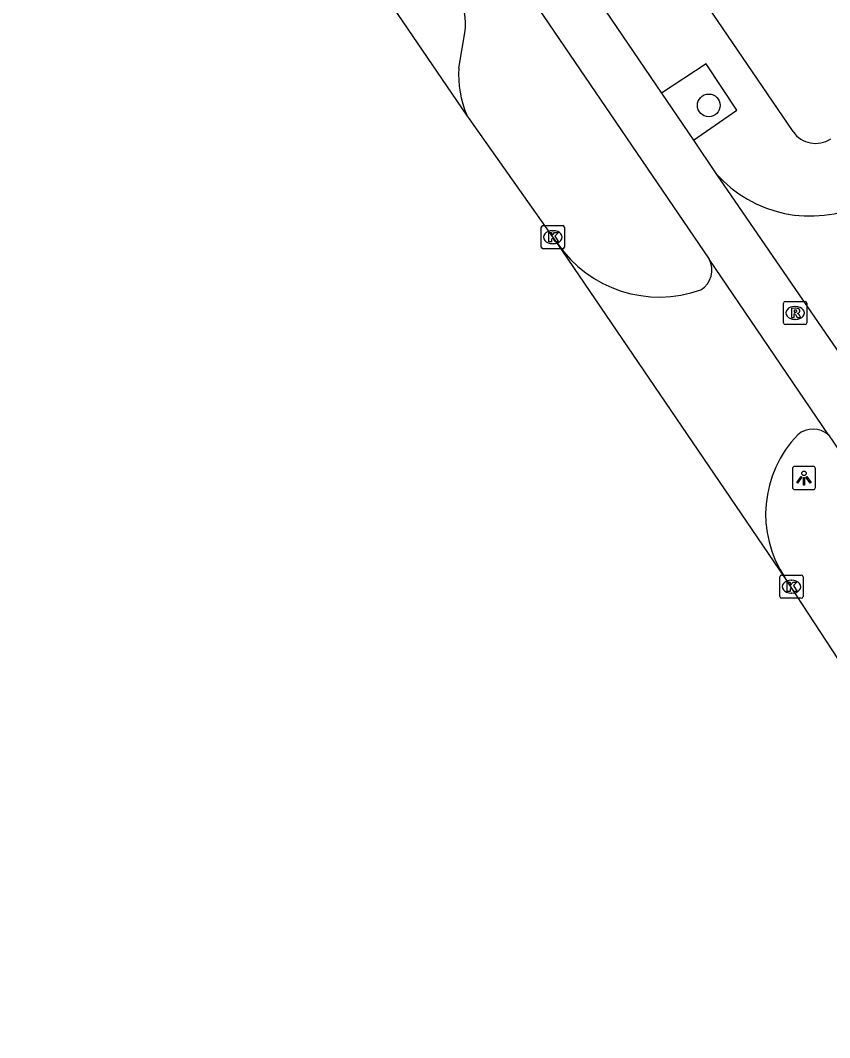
# Model space of a CAD drawing. Extents: x 160037 to 160839, y 385326 to 386441.
# Drawn here: x 160083.76 to 160118.69, y 385973.59 to 386017.51 of the extents above; entities that cross this region are included whole.
import ezdxf

# ---------------------------------------------------------------- set-up
doc = ezdxf.new("R2010")
doc.units = 0
for name, color, linetype in [('IMGEO_Boom', 7, 'Continuous'), ('IMGEO_Fietspad_gesloten', 7, 'Continuous'), ('IMGEO_Kolk', 7, 'Continuous'), ('IMGEO_Lichtpunt', 7, 'Continuous'), ('IMGEO_Parkeervlak_open', 7, 'Continuous'), ('IMGEO_Rijbaan_lokaal_gesloten', 7, 'Continuous'), ('IMGEO_Rijbaan_lokaal_open', 7, 'Continuous'), ('IMGEO_Rioolput', 7, 'Continuous'), ('IMGEO_Voetpad_open', 7, 'Continuous')]:
    doc.layers.add(name, color=color, linetype=linetype)

msp = doc.modelspace()

# ---------------------------------------------------------------- linework, layer by layer
at = {"layer": 'IMGEO_Boom'}
msp.add_circle((160113.472, 386013.836), 0.489, dxfattribs=at)
at = {"layer": 'IMGEO_Fietspad_gesloten'}
for points in [[(160099.648, 386027.53), (160113.486, 386007.198)], [(160105.869, 386022.573), (160111.431, 386014.367)], [(160111.431, 386014.367), (160112.809, 386012.335)], [(160112.809, 386012.335), (160113.781, 386010.901)], [(160118.645, 385999.609), (160136.295, 385973.586)]]:
    msp.add_lwpolyline(points, dxfattribs=at)
at = {"layer": 'IMGEO_Kolk'}
for p, q in [((160106.243, 386007.719), (160106.243, 386008.571)), ((160106.318, 386008.645), (160107.17, 386008.645)), ((160107.244, 386008.571), (160107.244, 386007.719)), ((160106.731, 386008.425), (160106.756, 386008.425)), ((160106.754, 386007.865), (160106.729, 386007.865)), ((160107.17, 386007.645), (160106.318, 386007.645)), ((160116.542, 385992.629), (160116.542, 385993.481)), ((160116.617, 385993.555), (160117.469, 385993.555)), ((160117.03, 385993.335), (160117.055, 385993.335)), ((160117.543, 385993.481), (160117.543, 385992.629)), ((160117.053, 385992.775), (160117.028, 385992.775)), ((160117.469, 385992.555), (160116.617, 385992.555))]:
    msp.add_line(p, q, dxfattribs=at)
for points in [[(160106.243, 386007.719), (160106.243, 386008.571)], [(160106.318, 386008.645), (160107.17, 386008.645)], [(160107.244, 386008.571), (160107.244, 386007.719)], [(160106.564, 386008.345), (160106.687, 386008.345), (160106.687, 386008.194), (160106.817, 386008.345), (160106.981, 386008.345), (160106.835, 386008.194), (160106.988, 386007.945), (160106.836, 386007.945), (160106.751, 386008.109), (160106.687, 386008.042), (160106.687, 386007.945), (160106.564, 386007.945), (160106.564, 386008.345)], [(160107.17, 386007.645), (160106.318, 386007.645)], [(160116.542, 385992.629), (160116.542, 385993.481)], [(160116.617, 385993.555), (160117.469, 385993.555)], [(160116.863, 385993.255), (160116.986, 385993.255), (160116.986, 385993.104), (160117.116, 385993.255), (160117.28, 385993.255), (160117.134, 385993.104), (160117.287, 385992.855), (160117.135, 385992.855), (160117.05, 385993.019), (160116.986, 385992.952), (160116.986, 385992.855), (160116.863, 385992.855), (160116.863, 385993.255)], [(160117.543, 385993.481), (160117.543, 385992.629)], [(160117.469, 385992.555), (160116.617, 385992.555)]]:
    msp.add_lwpolyline(points, dxfattribs=at)
for centre, start, end in [((160106.32, 386008.569), 91.552, 178.448), ((160106.32, 386008.569), 91.552, 178.448), ((160107.168, 386008.569), 1.552, 88.448), ((160107.168, 386008.569), 1.552, 88.448), ((160106.32, 386007.721), 181.552, 268.448), ((160106.32, 386007.721), 181.552, 268.448), ((160107.168, 386007.721), 271.552, 358.448), ((160107.168, 386007.721), 271.552, 358.448), ((160116.619, 385993.479), 91.552, 178.448), ((160116.619, 385993.479), 91.552, 178.448), ((160117.467, 385993.479), 1.552, 88.448), ((160117.467, 385993.479), 1.552, 88.448), ((160116.619, 385992.631), 181.552, 268.448), ((160116.619, 385992.631), 181.552, 268.448), ((160117.467, 385992.631), 271.552, 358.448), ((160117.467, 385992.631), 271.552, 358.448)]:
    msp.add_arc(centre, 0.0765, start, end, dxfattribs=at)
for centre, major_axis, ratio, start_param, end_param in [((160106.73, 386008.145), (-0.387, 0.002), 0.722429, 4.712389, 7.853982), ((160106.755, 386008.145), (-0.39, 0.002), 0.717154, 1.570796, 4.712389), ((160117.029, 385993.055), (-0.387, 0.002), 0.722429, 4.712389, 7.853982), ((160117.054, 385993.055), (-0.39, 0.002), 0.717154, 1.570796, 4.712389)]:
    msp.add_ellipse(centre, major_axis=major_axis, ratio=ratio, start_param=start_param, end_param=end_param, dxfattribs=at)
at = {"layer": 'IMGEO_Lichtpunt'}
for p, q in [((160117.084, 385998.151), (160117.084, 385997.344)), ((160117.084, 385998.151), (160117.084, 385997.344)), ((160117.986, 385998.246), (160117.178, 385998.246)), ((160117.986, 385998.246), (160117.178, 385998.246)), ((160118.08, 385997.344), (160118.08, 385998.151)), ((160118.08, 385997.344), (160118.08, 385998.151)), ((160117.178, 385997.25), (160117.986, 385997.25)), ((160117.178, 385997.25), (160117.986, 385997.25))]:
    msp.add_line(p, q, dxfattribs=at)
for points in [[(160117.458, 385997.815), (160117.497, 385997.787), (160117.309, 385997.525), (160117.271, 385997.552), (160117.458, 385997.815)], [(160117.56, 385997.767), (160117.607, 385997.767), (160117.607, 385997.445), (160117.56, 385997.445), (160117.56, 385997.767)], [(160117.67, 385997.787), (160117.708, 385997.814), (160117.895, 385997.552), (160117.856, 385997.524), (160117.67, 385997.787)]]:
    msp.add_lwpolyline(points, dxfattribs=at)
msp.add_circle((160117.583, 385997.949), 0.0994, dxfattribs=at)
for centre, start, end in [((160117.178, 385998.151), 90, 180), ((160117.178, 385998.151), 90, 180), ((160117.986, 385998.151), 0, 90), ((160117.986, 385998.151), 0, 90), ((160117.178, 385997.344), 180, 270), ((160117.178, 385997.344), 180, 270), ((160117.986, 385997.344), 270, 0), ((160117.986, 385997.344), 270, 360)]:
    msp.add_arc(centre, 0.0946, start, end, dxfattribs=at)
at = {"layer": 'IMGEO_Parkeervlak_open'}
msp.add_lwpolyline([(160102.689, 386015.444), (160102.946, 386016.968)], dxfattribs=at)
for centre, radius, start, end in [((160100.384, 386017.363), 2.593, 351.2452, 30.2584), ((160106.867, 386015.11), 4.191, 175.4338, 203.8299)]:
    msp.add_arc(centre, radius, start, end, dxfattribs=at)
at = {"layer": 'IMGEO_Rijbaan_lokaal_gesloten'}
for points in [[(160103.033, 386013.417), (160088.635, 386034.523), (160083.756, 386041.739)], [(160106.939, 386007.869), (160103.17, 386013.216), (160103.033, 386013.417)], [(160116.757, 385993.446), (160106.939, 386007.869)], [(160120.595, 385987.575), (160116.757, 385993.446)]]:
    msp.add_lwpolyline(points, dxfattribs=at)
at = {"layer": 'IMGEO_Rijbaan_lokaal_open'}
for points in [[(160113.781, 386010.901), (160122.081, 385998.808)], [(160118.645, 385999.609), (160113.486, 386007.198)]]:
    msp.add_lwpolyline(points, dxfattribs=at)
for centre, radius, start, end in [((160117.848, 386014.466), 5.408, 221.2297, 295.1273), ((160111.344, 386010.92), 5.358, 214.7054, 289.4993), ((160112.601, 386006.722), 1.005, 301.8822, 28.2872), ((160117.974, 385998.82), 1.036, 49.5933, 129.719), ((160120.873, 385996.186), 4.944, 136.064, 213.6577)]:
    msp.add_arc(centre, radius, start, end, dxfattribs=at)
at = {"layer": 'IMGEO_Rioolput'}
for p, q in [((160116.704, 386004.448), (160116.704, 386005.3)), ((160116.779, 386005.374), (160117.631, 386005.374)), ((160117.192, 386005.154), (160117.217, 386005.154)), ((160117.705, 386005.3), (160117.705, 386004.448)), ((160117.215, 386004.594), (160117.19, 386004.594)), ((160117.631, 386004.374), (160116.779, 386004.374))]:
    msp.add_line(p, q, dxfattribs=at)
for points in [[(160116.704, 386004.448), (160116.704, 386005.3)], [(160116.779, 386005.374), (160117.631, 386005.374)], [(160117.293, 386005.072), (160117.041, 386005.074), (160117.041, 386004.674)], [(160117.705, 386005.3), (160117.705, 386004.448)], [(160117.041, 386004.674), (160117.165, 386004.674), (160117.165, 386004.836), (160117.176, 386004.836)], [(160117.219, 386004.993), (160117.165, 386004.993), (160117.165, 386004.912)], [(160117.165, 386004.912), (160117.217, 386004.912)], [(160117.223, 386004.807), (160117.294, 386004.674), (160117.434, 386004.674), (160117.369, 386004.8)], [(160117.631, 386004.374), (160116.779, 386004.374)]]:
    msp.add_lwpolyline(points, dxfattribs=at)
for centre, radius, start, end in [((160116.781, 386005.298), 0.0765, 91.552, 178.448), ((160116.781, 386005.298), 0.0765, 91.552, 178.448), ((160117.292, 386004.962), 0.109, 350.3612, 89.416), ((160117.629, 386005.298), 0.0765, 1.552, 88.448), ((160117.629, 386005.298), 0.0765, 1.552, 88.448), ((160117.175, 386004.783), 0.0533, 26.0293, 88.6989), ((160117.201, 386005.101), 0.19, 274.7715, 282.9687), ((160117.225, 386004.897), 0.0964, 77.0061, 93.1865), ((160117.239, 386004.954), 0.0378, 276.6634, 79.6772), ((160117.29, 386004.962), 0.112, 277.5842, 350.9817), ((160117.274, 386004.747), 0.108, 29.5134, 73.7905), ((160116.781, 386004.45), 0.0765, 181.552, 268.448), ((160116.781, 386004.45), 0.0765, 181.552, 268.448), ((160117.629, 386004.45), 0.0765, 271.552, 358.448), ((160117.629, 386004.45), 0.0765, 271.552, 358.448)]:
    msp.add_arc(centre, radius, start, end, dxfattribs=at)
for centre, major_axis, ratio, start_param, end_param in [((160117.191, 386004.874), (-0.387, 0.002), 0.722429, 4.712389, 7.853982), ((160117.216, 386004.874), (-0.39, 0.002), 0.717154, 1.570796, 4.712389)]:
    msp.add_ellipse(centre, major_axis=major_axis, ratio=ratio, start_param=start_param, end_param=end_param, dxfattribs=at)
at = {"layer": 'IMGEO_Voetpad_open'}
for points in [[(160117.111, 386012.705), (160104.787, 386030.805)], [(160112.809, 386012.335), (160114.678, 386013.628), (160113.367, 386015.629), (160111.431, 386014.367)]]:
    msp.add_lwpolyline(points, dxfattribs=at)
msp.add_arc((160118.082, 386013.369), 1.176, 214.3749, 303.9141, dxfattribs=at)

doc.saveas('drawing.dxf')
